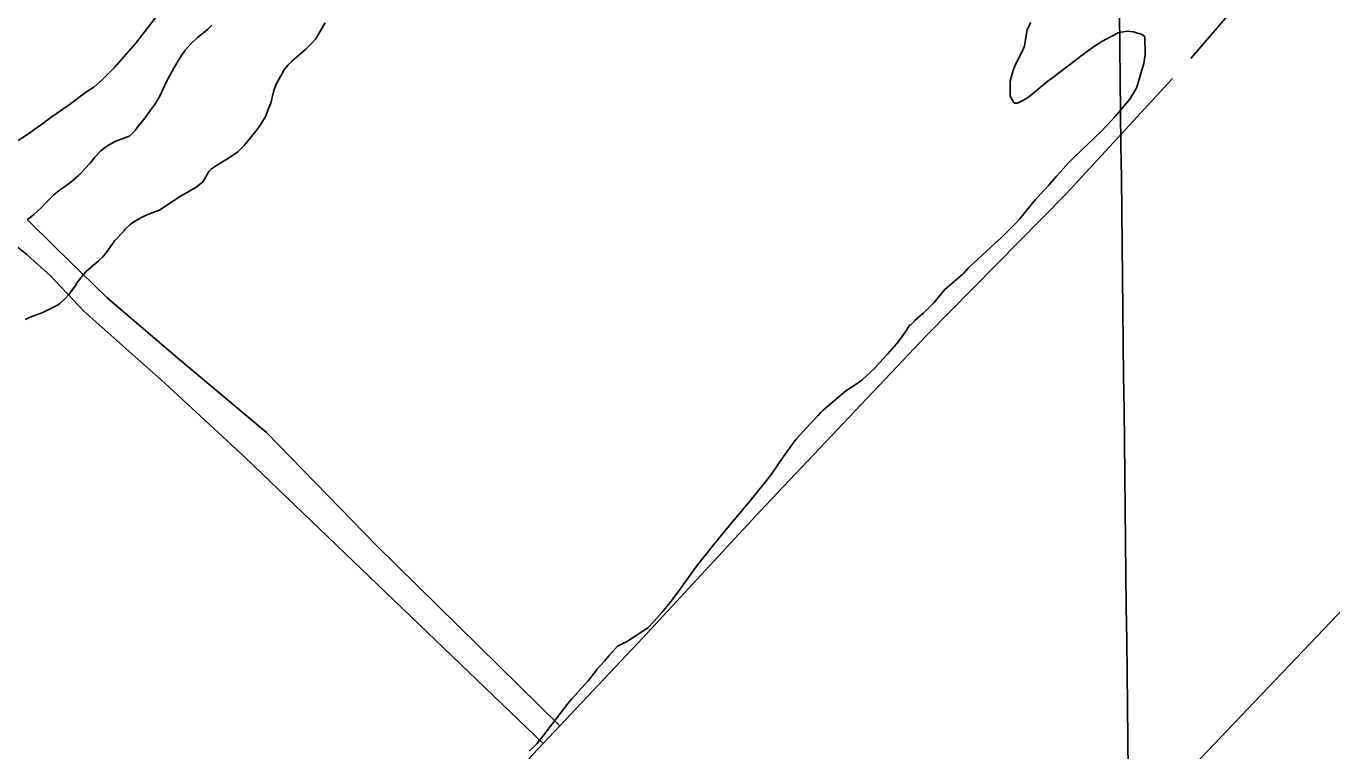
# Model space of a CAD drawing. Extents: x 3683613 to 3738215, y 469626 to 495384.
# Drawn here: x 3696666 to 3698541, y 490673 to 491714 of the extents above; entities that cross this region are included whole.
import ezdxf

# ---------------------------------------------------------------- set-up
doc = ezdxf.new("R2010")
doc.units = 0
for name, color, linetype in [('V-GRID-MAJR', 7, 'Continuous'), ('V-RUNW-EDGE', 7, 'Continuous'), ('V-SITE-VEGE', 7, 'Continuous'), ('V-TOPO-SHOR', 7, 'Continuous')]:
    doc.layers.add(name, color=color, linetype=linetype)

msp = doc.modelspace()

# ---------------------------------------------------------------- linework, layer by layer
at = {"layer": 'V-GRID-MAJR'}
msp.add_spline([(3698426.819, 475163.32300000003), (3698357.213, 481220.729), (3698287.573, 487281.219), (3698217.932, 493341.72000000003), (3698217.897, 493344.793)], degree=3, dxfattribs=at)
at = {"layer": 'V-RUNW-EDGE'}
msp.add_lwpolyline([(3695928.217, 488117.001), (3696187.287, 488389.848), (3696429.961, 488644.773), (3696676.528, 488902.757), (3696910.376, 489149.058), (3697065.6070000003, 489312.011), (3697364.598, 489624.542), (3697622.329, 489895.097), (3697918.6010000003, 490206.174), (3698133.7490000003, 490432.624), (3698390.904, 490702.579), (3698618.734, 490940.968)], dxfattribs=at)
at = {"layer": 'V-SITE-VEGE'}
for p, q in [((3697081.886, 491694.7469999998), (3697095.845, 491718.444)), ((3698109.214, 491718.639), (3698103.701, 491708.75699999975)), ((3697075.2490000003, 491687.71199999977), (3697081.886, 491694.7469999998)), ((3698100.77, 491691.163), (3698100.1780000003, 491684.75)), ((3698103.701, 491708.75699999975), (3698100.77, 491691.163)), ((3698200.639, 491684.998), (3698210.877, 491691.525)), ((3698210.877, 491691.525), (3698234.5500000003, 491704.085)), ((3698234.5500000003, 491704.085), (3698247.069, 491706.12700000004)), ((3698247.069, 491706.12700000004), (3698256.289, 491705.4559999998)), ((3698256.289, 491705.4559999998), (3698268.628, 491701.4719999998)), ((3698268.628, 491701.472), (3698272.171, 491698.9549999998)), ((3698272.171, 491698.9549999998), (3698272.915, 491696.92399999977)), ((3698272.915, 491696.92399999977), (3698272.995, 491672.411)), ((3697048.004, 491663.201), (3697068.2120000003, 491680.685)), ((3697068.2120000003, 491680.685), (3697075.2490000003, 491687.71199999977)), ((3698096.742, 491677.21799999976), (3698086.088, 491656.639)), ((3698100.1780000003, 491684.75), (3698096.742, 491677.21799999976)), ((3698138.595, 491638.613), (3698186.68, 491674.96299999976)), ((3698186.68, 491674.96299999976), (3698200.639, 491684.998)), ((3698272.995, 491672.411), (3698271.4220000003, 491660.00200000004)), ((3697036.785, 491650.67599999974), (3697042.218, 491657.74700000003)), ((3697042.218, 491657.74700000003), (3697048.004, 491663.201)), ((3698086.088, 491656.639), (3698083.43, 491648.27900000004)), ((3698271.4220000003, 491660.00200000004), (3698261.18, 491626.153)), ((3697025.3310000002, 491630.11999999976), (3697036.785, 491650.67599999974)), ((3698083.43, 491648.27900000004), (3698079.401, 491634.3349999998)), ((3698105.647, 491611.461), (3698133.258, 491634.75200000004)), ((3698133.258, 491634.75200000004), (3698138.595, 491638.613)), ((3697017.7, 491603.023), (3697021.8570000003, 491621.38099999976)), ((3697021.8570000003, 491621.38099999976), (3697025.3310000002, 491630.11999999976)), ((3698079.401, 491634.3349999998), (3698079.575, 491613.03299999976)), ((3698259.455, 491622.186), (3698251.024, 491608.77199999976)), ((3698261.18, 491626.153), (3698259.455, 491622.186)), ((3697014.687, 491596.27899999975), (3697017.7, 491603.023)), ((3698079.575, 491613.03299999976), (3698084.145, 491604.46)), ((3698084.145, 491604.46), (3698086.1070000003, 491602.79499999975)), ((3698086.1070000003, 491602.79499999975), (3698089.7290000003, 491603.0899999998)), ((3698089.7290000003, 491603.09), (3698098.29, 491607.25800000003)), ((3698098.29, 491607.25800000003), (3698105.647, 491611.461)), ((3698251.024, 491608.77199999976), (3698230.1920000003, 491583.6709999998)), ((3697003.9620000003, 491573.2919999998), (3697007.341, 491578.81700000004)), ((3697007.341, 491578.81700000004), (3697009.903, 491583.9659999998)), ((3697009.903, 491583.9659999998), (3697014.687, 491596.27899999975)), ((3698230.1920000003, 491583.6709999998), (3698210.697, 491562.95199999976)), ((3696979.752, 491542.6659999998), (3696993.9250000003, 491559.927)), ((3696993.9250000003, 491559.927), (3696996.4390000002, 491563.47000000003)), ((3696996.4390000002, 491563.47000000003), (3697003.9620000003, 491573.2919999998)), ((3698210.697, 491562.95199999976), (3698170.603, 491525.1619999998)), ((3696972.713, 491535.64199999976), (3696979.752, 491542.6659999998)), ((3696946.063, 491517.5429999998), (3696955.473, 491523.292)), ((3696955.473, 491523.292), (3696970.233, 491533.30499999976)), ((3696970.233, 491533.30499999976), (3696972.713, 491535.64199999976)), ((3698170.603, 491525.1619999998), (3698163.967, 491518.12499999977)), ((3696925.431, 491499.267), (3696928.808, 491504.795)), ((3696928.808, 491504.795), (3696932.542, 491508.702)), ((3696932.542, 491508.702), (3696939.519, 491513.72000000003)), ((3696939.519, 491513.7199999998), (3696946.063, 491517.5429999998)), ((3698150.68, 491503.65), (3698146.097, 491498.159)), ((3698163.967, 491518.125), (3698150.68, 491503.65)), ((3696910.057, 491482.0429999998), (3696919.943, 491490.188)), ((3696919.943, 491490.188), (3696924.569, 491497.28500000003)), ((3696924.569, 491497.28500000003), (3696925.431, 491499.267)), ((3698134.865, 491485.2319999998), (3698121.994, 491471.14799999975)), ((3698146.097, 491498.159), (3698134.865, 491485.232)), ((3696871.182, 491458.278), (3696886.355, 491468.67999999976)), ((3696886.355, 491468.67999999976), (3696907.198, 491480.52)), ((3696907.198, 491480.52), (3696910.057, 491482.0429999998)), ((3698121.994, 491471.148), (3698115.77, 491464.5)), ((3696837.74, 491441.587), (3696851.9820000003, 491447.59399999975)), ((3696851.9820000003, 491447.59399999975), (3696858.062, 491449.42499999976)), ((3696858.062, 491449.42499999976), (3696871.182, 491458.278)), ((3698115.77, 491464.5), (3698100.772, 491446.4589999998)), ((3696815.245, 491428.189), (3696821.008, 491432.84)), ((3696821.008, 491432.8399999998), (3696832.036, 491438.9429999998)), ((3696832.036, 491438.9429999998), (3696837.74, 491441.587)), ((3698087.038, 491430.393), (3698066.335, 491409.70799999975)), ((3698092.849, 491436.64900000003), (3698087.038, 491430.393)), ((3698100.772, 491446.4589999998), (3698092.849, 491436.64900000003)), ((3696793.268, 491405.13300000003), (3696806.954, 491419.592)), ((3696806.954, 491419.592), (3696808.218, 491421.566)), ((3696808.218, 491421.566), (3696815.245, 491428.189)), ((3698066.335, 491409.70799999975), (3698058.483, 491402.30399999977)), ((3696782.7800000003, 491390.172), (3696788.649, 491398.438)), ((3696788.649, 491398.438), (3696790.753, 491401.59)), ((3696790.753, 491401.59), (3696793.268, 491405.13300000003)), ((3698051.055, 491395.694), (3698026.6920000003, 491373.512)), ((3698058.483, 491402.30399999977), (3698051.055, 491395.694)), ((3696752.596, 491361.3299999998), (3696770.322, 491376.477)), ((3696770.322, 491376.477), (3696776.521, 491382.3199999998)), ((3696776.521, 491382.3199999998), (3696782.7800000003, 491390.172)), ((3698026.6920000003, 491373.512), (3698019.241, 491366.094)), ((3696739.252, 491344.84999999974), (3696746.772, 491354.672)), ((3696746.772, 491354.672), (3696752.596, 491361.3299999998)), ((3698012.19, 491358.672), (3697985.785, 491335.341)), ((3698019.241, 491366.094), (3698012.19, 491358.672)), ((3696727.924, 491328.71), (3696737.5500000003, 491341.68599999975)), ((3696737.5500000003, 491341.68599999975), (3696739.252, 491344.84999999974)), ((3697985.785, 491335.3409999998), (3697982.881, 491332.21399999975)), ((3696714.676, 491315.4389999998), (3696722.929, 491322.8299999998)), ((3696722.929, 491322.8299999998), (3696727.924, 491328.71)), ((3697969.96, 491316.52399999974), (3697958.778, 491305.201)), ((3697982.881, 491332.21399999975), (3697969.96, 491316.52399999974)), ((3696674.74, 491296.52899999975), (3696690.184, 491302.501)), ((3696690.184, 491302.501), (3696711.393, 491313.1239999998)), ((3696711.393, 491313.1239999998), (3696714.676, 491315.4389999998)), ((3697954.254, 491301.71899999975), (3697942.282, 491290.822)), ((3697958.778, 491305.201), (3697954.254, 491301.71899999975)), ((3696664.977, 491292.3959999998), (3696674.74, 491296.52899999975)), ((3697935.265, 491284.60000000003), (3697930.6240000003, 491277.102)), ((3697937.2970000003, 491285.343), (3697935.265, 491284.60000000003)), ((3697942.282, 491290.822), (3697937.2970000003, 491285.343)), ((3697924.3310000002, 491268.04399999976), (3697916.794, 491257.82199999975)), ((3697930.6240000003, 491277.102), (3697924.3310000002, 491268.04399999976)), ((3697903.085, 491242.556), (3697891.876, 491230.4319999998)), ((3697906.816, 491246.46400000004), (3697903.085, 491242.556)), ((3697916.794, 491257.82199999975), (3697906.816, 491246.46399999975)), ((3697884.401, 491222.21399999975), (3697867.4560000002, 491206.24099999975)), ((3697891.876, 491230.4319999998), (3697884.401, 491222.21399999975)), ((3697867.4560000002, 491206.24099999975), (3697862.934, 491202.7579999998)), ((3697843.271, 491190.07800000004), (3697810.702, 491162.1109999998)), ((3697852.684, 491195.82699999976), (3697843.271, 491190.07800000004)), ((3697862.934, 491202.75800000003), (3697852.684, 491195.827)), ((3697803.653, 491154.68499999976), (3697792.042, 491142.5729999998)), ((3697806.983, 491158.603), (3697803.653, 491154.68499999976)), ((3697810.702, 491162.1109999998), (3697806.983, 491158.603)), ((3697792.042, 491142.5729999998), (3697772.109, 491120.659)), ((3697765.001, 491111.226), (3697754.099, 491095.879)), ((3697772.109, 491120.659), (3697765.001, 491111.226)), ((3697754.099, 491095.879), (3697736.468, 491070.281)), ((3697733.126, 491065.9589999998), (3697703.919, 491029.456)), ((3697736.468, 491070.281), (3697733.126, 491065.9589999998)), ((3697697.271, 491022.017), (3697691.023, 491014.56699999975)), ((3697703.919, 491029.456), (3697697.271, 491022.017)), ((3697680.183, 491001.226), (3697649.358, 490964.36600000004)), ((3697691.023, 491014.56699999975), (3697680.183, 491001.226)), ((3697649.358, 490964.36600000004), (3697644.752, 490958.07300000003)), ((3697644.752, 490958.07300000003), (3697630.5700000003, 490940.411)), ((3697630.5700000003, 490940.411), (3697606.668, 490906.5589999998)), ((3697606.668, 490906.5589999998), (3697597.054, 490893.98899999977)), ((3697591.1950000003, 490886.124), (3697579.116, 490871.61399999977)), ((3697597.054, 490893.98899999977), (3697591.1950000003, 490886.124)), ((3697579.116, 490871.61399999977), (3697567.8850000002, 490858.68700000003)), ((3697559.181, 490849.70299999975), (3697528.455, 490829.7159999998)), ((3697567.8850000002, 490858.68700000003), (3697559.181, 490849.70299999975)), ((3697528.455, 490829.7159999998), (3697523.98, 490827.83799999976)), ((3697515.407, 490823.273), (3697502.947, 490809.574)), ((3697523.98, 490827.83799999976), (3697515.407, 490823.273)), ((3697490.878, 490795.46799999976), (3697486.319, 490790.7799999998)), ((3697496.688, 490801.72399999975), (3697490.878, 490795.46799999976)), ((3697500.858, 490806.8239999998), (3697496.688, 490801.72399999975)), ((3697502.947, 490809.574), (3697500.858, 490806.8239999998)), ((3697473.353, 490773.482), (3697449.273, 490747.272)), ((3697485.457, 490788.79499999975), (3697473.353, 490773.482)), ((3697486.319, 490790.78), (3697485.457, 490788.79499999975)), ((3697444.679, 490741.382), (3697403.723, 490687.94800000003)), ((3697449.273, 490747.272), (3697444.679, 490741.382)), ((3697399.9790000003, 490683.637), (3697388.808, 490672.7169999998)), ((3697403.723, 490687.94800000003), (3697399.9790000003, 490683.637))]:
    msp.add_line(p, q, dxfattribs=at)
at = {"layer": 'V-TOPO-SHOR'}
msp.add_line((3696980.7800000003, 491094.435), (3697408.843, 490683.526), dxfattribs=at)
for points in [[(3698170.773, 492742.00800000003), (3698303.67, 492606.811), (3698458.41, 492460.88300000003), (3698633.529, 492287.802), (3698678.1010000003, 492249.376), (3698721.5330000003, 492209.17100000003), (3698746.5700000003, 492183.276), (3698758.551, 492167.685), (3698765.234, 492153.757), (3698767.771, 492142.681), (3698767.843, 492138.585), (3698766.796, 492131.544), (3698698.336, 492064.202), (3698635.779, 491994.039), (3698434.721, 491779.21400000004), (3698338.961, 491666.912)], [(3696864.714, 491741.515), (3696823.717, 491689.25200000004), (3696792.9420000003, 491653.889), (3696776.9450000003, 491637.72000000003), (3696763.316, 491625.782), (3696751.683, 491618.088), (3696743.847, 491612.335), (3696728.164, 491600.45900000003), (3696718.823, 491594.378), (3696709.271, 491587.556), (3696702.007, 491582.162), (3696690.538, 491573.71400000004), (3696678.713, 491565.835), (3696666.865, 491557.211), (3696655.034, 491549.146)], [(3696932.9990000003, 491714.87), (3696927.037, 491709.251), (3696920.893, 491704.022), (3696912.789, 491697.884), (3696903.032, 491688.125), (3696894.842, 491679.094), (3696887.578, 491668.68200000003), (3696878.6180000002, 491653.103), (3696873.318, 491643.792), (3696868.417, 491634.857), (3696863.248, 491623.41500000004), (3696859.52, 491615.02400000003), (3696852.1950000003, 491602.488), (3696845.1520000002, 491593.037), (3696836.89, 491581.494), (3696827.864, 491570.36100000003), (3696822.845, 491563.941), (3696818.46, 491559.431), (3696815.077, 491556.054), (3696808.222, 491552.972), (3696802.953, 491551.196), (3696795.338, 491548.523), (3696786.904, 491544.327), (3696780.609, 491540.456), (3696773.271, 491534.106), (3696765.298, 491525.84), (3696758.079, 491516.972), (3696751.275, 491509.056), (3696746.688, 491504.17), (3696741.316, 491498.919), (3696734.971, 491493.50200000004), (3696728.436, 491488.091), (3696722.904, 491484.005), (3696715.806, 491479.19), (3696706.1070000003, 491471.363), (3696700.338, 491465.737), (3696693.358, 491458.407), (3696688.179, 491453.15), (3696682.6180000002, 491448.098), (3696677.259, 491443.234), (3696671.512, 491438.38), (3696667.645969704, 491435.80454437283)], [(3698312.542, 491638.355), (3698159.775, 491472.958), (3697959.108, 491269.26), (3697720.0840000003, 491016.895), (3697551.8000000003, 490835.424), (3697432.858, 490709.044), (3697408.843, 490683.526), (3697350.721, 490621.771), (3697161.568, 490428.81), (3697007.806, 490253.811)], [(3696667.645, 491435.806), (3696707.932, 491396.4), (3696782.727, 491323.721), (3696886.861, 491234.391), (3697011.376, 491130.318)], [(3696633.943, 491411.824), (3696667.244, 491385.83900000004), (3696678.471, 491375.662), (3696701.177, 491355.041), (3696749.029, 491304.273), (3696865.66, 491200.82), (3696980.7800000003, 491094.435)], [(3697011.376, 491130.318), (3697169.332, 490968.05700000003), (3697432.858, 490709.044)]]:
    msp.add_lwpolyline(points, dxfattribs=at)

doc.saveas('drawing.dxf')
